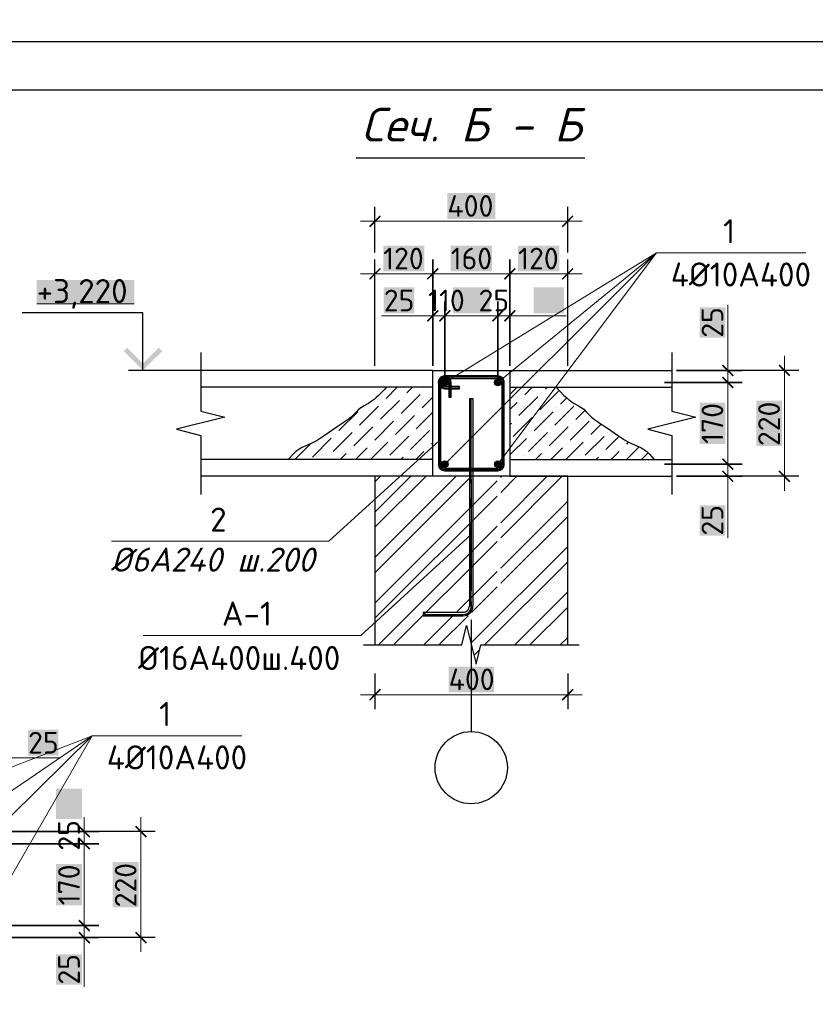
# Model space of a CAD drawing. Header units: millimetres. Extents: x 363306 to 7757304, y 1022887 to 1207196.
# Tile 612 of 656: x 2098708 to 2106967, y 1078681 to 1088906. Entities that reach past the tile are written whole.
import ezdxf

# ---------------------------------------------------------------- set-up
doc = ezdxf.new("R2010")
doc.units = ezdxf.units.MM
for name, color, linetype in [('0 @ 100', 7, 'Continuous'), ('PDF4_0', 7, 'Continuous'), ('PDF4_Text', 7, 'Continuous'), ('PDF4_Размерные линии', 7, 'Continuous')]:
    doc.layers.add(name, color=color, linetype=linetype)
for name, color, linetype, true_color in [('PDF4__Армирования', 7, 'Continuous', 0x0000dd), ('PDF4__ось', 7, 'Continuous', 0x989898), ('PDF4_Layer7', 7, 'Continuous', 0x947000)]:
    doc.layers.add(name, color=color, linetype=linetype, true_color=true_color)
doc.styles.add('PDF ISOCPEUR', font='isocpeur.TTF')
doc.styles.add('PDF ISOCPEUR Italic', font='isocpeui.ttf')
doc.styles.add('ГОСТ 2.304', font='isocpeui.ttf')

msp = doc.modelspace()

# ---------------------------------------------------------------- linework, layer by layer
at = {"color": 5}
msp.add_lwpolyline([(2084083.273, 1088678.072), (2126083.273, 1088678.072), (2126083.273, 1058978.072), (2084083.273, 1058978.072)], close=True, dxfattribs=at)
at = {"color": 5, "lineweight": 30}
msp.add_lwpolyline([(2086083.273, 1088178.072), (2125583.273, 1088178.072), (2125583.273, 1059478.072), (2086083.273, 1059478.072)], close=True, dxfattribs=at)
at = {"layer": 'PDF4_0', "lineweight": 25, "elevation": 0}
for points in [[(2102395.812, 1086488.395), (2102395.812, 1086962.536)], [(2104397.057, 1086488.395), (2104397.057, 1086962.536)], [(2102395.812, 1085310.74), (2102395.812, 1086416.042)], [(2102996.186, 1085980.387), (2102996.186, 1085310.74), (2102996.186, 1086416.042), (2102996.186, 1085310.74)], [(2103796.683, 1085310.74), (2103796.683, 1086416.042), (2103796.683, 1085310.74), (2103796.683, 1085980.387)], [(2104397.057, 1085310.74), (2104397.057, 1086416.042)], [(2099988.161, 1085264.557), (2099988.161, 1085863.391), (2098733.535, 1085863.391)], [(2100588.535, 1085450.827), (2100588.535, 1085264.557), (2100588.535, 1084839.677), (2100837.92, 1084776.561), (2100337.609, 1084651.868), (2100588.535, 1084588.752), (2100588.535, 1084163.873), (2100588.535, 1083976.063)], [(2105479.268, 1085450.827), (2105479.268, 1085264.557), (2105479.268, 1084839.677), (2105728.654, 1084776.561), (2105228.343, 1084651.868), (2105479.268, 1084588.752), (2105479.268, 1084163.873), (2105479.268, 1083976.063)], [(2101235.09, 1085264.557), (2099837.298, 1085264.557)], [(2106797.011, 1085264.557), (2105525.451, 1085264.557), (2106208.953, 1085264.557)], [(2103396.434, 1084134.624), (2103396.434, 1082973.902)], [(2106797.011, 1084163.873), (2105525.451, 1084163.873), (2106208.953, 1084163.873)], [(2103396.434, 1082861.524), (2103396.434, 1082786.093)], [(2103396.434, 1082673.715), (2103396.434, 1081512.993)], [(2102275.738, 1082413.553), (2102395.812, 1082413.553), (2103296.372, 1082413.553), (2103347.173, 1082613.678), (2103445.696, 1082213.429), (2103496.497, 1082413.553), (2104397.057, 1082413.553), (2104517.131, 1082413.553)], [(2102395.812, 1082413.553), (2102395.812, 1082413.553)], [(2102395.812, 1082116.446), (2102395.812, 1081745.446)], [(2104397.057, 1082116.446), (2104397.057, 1081745.446)], [(2100116.092, 1080473.869), (2098572.055, 1080473.869), (2099529.573, 1080473.869)], [(2100116.092, 1079373.185), (2098572.055, 1079373.185), (2099529.573, 1079373.185)]]:
    msp.add_lwpolyline(points, dxfattribs=at)
at = {"layer": 'PDF4_0', "lineweight": 18, "elevation": 0}
for points in [[(2102246.489, 1086813.212), (2104546.38, 1086813.212)], [(2102246.489, 1086266.719), (2103147.049, 1086266.719)], [(2102846.862, 1086266.719), (2103946.007, 1086266.719)], [(2104546.38, 1086266.719), (2103645.82, 1086266.719)], [(2106059.629, 1085943.441), (2106059.629, 1085264.557)], [(2102463.547, 1085831.063), (2102996.186, 1085831.063)], [(2102846.862, 1085831.063), (2103271.742, 1085831.063)], [(2102971.555, 1085831.063), (2103821.314, 1085831.063)], [(2103521.127, 1085831.063), (2103946.007, 1085831.063)], [(2104381.662, 1085831.063), (2103796.683, 1085831.063)], [(2106059.629, 1084989.001), (2106059.629, 1085413.881)], [(2106647.687, 1084014.549), (2106647.687, 1085413.881)], [(2106059.629, 1084139.242), (2106059.629, 1085289.188)], [(2106059.629, 1084014.549), (2106059.629, 1084439.428)], [(2106059.629, 1083523.474), (2106059.629, 1084163.873)], [(2102246.489, 1081894.769), (2104546.38, 1081894.769)], [(2099133.943, 1081238.96), (2098447.362, 1081238.96)], [(2099378.71, 1080198.313), (2099378.71, 1080623.193)], [(2099966.768, 1079223.861), (2099966.768, 1080623.193)], [(2099378.71, 1079348.554), (2099378.71, 1080498.5)], [(2099378.71, 1079223.861), (2099378.71, 1079648.741)], [(2099378.71, 1078860.558), (2099378.71, 1079373.185)]]:
    msp.add_lwpolyline(points, dxfattribs=at)
at = {"layer": 'PDF4_0', "lineweight": 20, "elevation": 0}
for points in [[(2103120.878, 1084288.565), (2105317.629, 1086483.777), (2103671.99, 1084288.565)], [(2103671.99, 1085138.325), (2105317.629, 1086483.777), (2103120.878, 1085138.325)], [(2105317.629, 1086483.777), (2106870.903, 1086483.777)], [(2103066.999, 1084534.872), (2101918.592, 1083489.607), (2099660.265, 1083489.607)], [(2103396.434, 1083558.881), (2102248.028, 1082512.076), (2099989.701, 1082512.076)], [(2096572.35, 1079497.878), (2099461.839, 1081469.873), (2098321.129, 1079497.878)], [(2098321.129, 1080347.637), (2099461.839, 1081469.873), (2096572.35, 1080347.637)], [(2099461.839, 1081469.873), (2101015.112, 1081469.873)]]:
    msp.add_lwpolyline(points, dxfattribs=at)
at = {"layer": 'PDF4_0', "color": 7, "lineweight": 0, "true_color": 0xffffff, "elevation": 0}
msp.add_lwpolyline([(2098884.398, 1085954.217), (2099897.336, 1085954.217)], dxfattribs=at)
at = {"layer": 'PDF4_0', "lineweight": 25, "elevation": 0}
for points in [[(2103120.878, 1085980.387), (2103120.878, 1085186.047)], [(2103671.99, 1085980.387), (2103671.99, 1085186.047)], [(2106208.953, 1085138.325), (2105400.758, 1085138.325)], [(2106208.953, 1084288.565), (2105400.758, 1084288.565)], [(2099529.573, 1080347.637), (2098447.362, 1080347.637)], [(2099529.573, 1079497.878), (2098447.362, 1079497.878)]]:
    msp.add_lwpolyline(points, close=True, dxfattribs=at)
at = {"layer": 'PDF4_0', "lineweight": 30, "elevation": 0}
msp.add_lwpolyline([(2102996.186, 1085264.557), (2103796.683, 1085264.557), (2103796.683, 1084163.873), (2102996.186, 1084163.873)], close=True, dxfattribs=at)
at = {"layer": 'PDF4_0', "color": 1, "lineweight": 20, "elevation": 0}
for points in [[(2103087.011, 1085136.785), (2103123.957, 1085173.731)], [(2103088.551, 1085149.101), (2103111.642, 1085172.192)], [(2103088.551, 1085127.549), (2103133.194, 1085170.652)], [(2103093.169, 1085119.852), (2103140.891, 1085167.574)], [(2103097.787, 1085113.694), (2103147.049, 1085162.955)], [(2103103.945, 1085109.076), (2103151.667, 1085156.798)], [(2103111.642, 1085105.997), (2103154.746, 1085149.101)], [(2103120.878, 1085104.457), (2103156.285, 1085138.325)], [(2103636.584, 1085141.403), (2103668.912, 1085173.731)], [(2103638.123, 1085130.628), (2103679.688, 1085172.192)], [(2103641.202, 1085122.93), (2103687.385, 1085169.113)], [(2103642.741, 1085158.337), (2103653.517, 1085167.574)], [(2103645.82, 1085116.773), (2103693.542, 1085164.495)], [(2103651.978, 1085110.615), (2103699.7, 1085159.876)], [(2103658.136, 1085107.536), (2103702.779, 1085152.179)], [(2103667.372, 1085104.457), (2103705.858, 1085142.943)], [(2103678.148, 1085105.997), (2103704.318, 1085132.167)], [(2103136.273, 1085107.536), (2103153.206, 1085124.47)], [(2103087.011, 1084287.026), (2103123.957, 1084322.433)], [(2103088.551, 1084299.341), (2103111.642, 1084322.433)], [(2103088.551, 1084277.79), (2103133.194, 1084320.893)], [(2103093.169, 1084270.092), (2103140.891, 1084317.814)], [(2103097.787, 1084263.935), (2103147.049, 1084313.196)], [(2103636.584, 1084287.026), (2103673.53, 1084322.433)], [(2103638.123, 1084299.341), (2103661.214, 1084322.433)], [(2103639.663, 1084277.79), (2103682.766, 1084320.893)], [(2103642.741, 1084270.092), (2103690.463, 1084317.814)], [(2103647.36, 1084263.935), (2103696.621, 1084313.196)], [(2103103.945, 1084259.316), (2103151.667, 1084305.499)], [(2103111.642, 1084256.238), (2103154.746, 1084297.802)], [(2103120.878, 1084254.698), (2103156.285, 1084288.565)], [(2103136.273, 1084257.777), (2103153.206, 1084274.711)], [(2103653.517, 1084259.316), (2103701.239, 1084305.499)], [(2103661.214, 1084256.238), (2103704.318, 1084297.802)], [(2103671.99, 1084254.698), (2103705.858, 1084288.565)], [(2103685.845, 1084257.777), (2103702.779, 1084274.711)]]:
    msp.add_lwpolyline(points, dxfattribs=at)
at = {"layer": 'PDF4_0', "color": 8, "lineweight": 25, "true_color": 0x767676, "elevation": 0}
for points in [[(2102515.887, 1085089.063), (2102498.953, 1085069.051), (2102478.941, 1085049.038), (2102434.298, 1085004.395), (2102409.667, 1084982.843), (2102388.115, 1084962.831), (2102366.563, 1084947.437), (2102348.09, 1084933.582), (2102329.617, 1084921.267), (2102314.223, 1084912.03), (2102283.435, 1084896.636), (2102255.725, 1084879.702), (2102229.555, 1084859.69), (2102203.385, 1084833.52), (2102175.675, 1084805.81), (2102147.966, 1084778.101), (2102118.717, 1084753.47), (2102087.928, 1084731.918), (2102057.14, 1084711.906), (2101992.485, 1084671.881), (2101869.331, 1084585.673), (2101807.754, 1084544.109), (2101775.426, 1084524.097), (2101741.559, 1084508.702), (2101670.746, 1084477.914), (2101636.879, 1084462.52), (2101604.551, 1084444.047), (2101575.302, 1084420.955), (2101547.592, 1084394.785), (2101496.792, 1084339.366)], [(2102511.269, 1084972.067), (2102628.264, 1085089.063)], [(2102728.327, 1085030.565), (2102785.285, 1085089.063)], [(2102903.82, 1085050.578), (2102903.82, 1085050.578)], [(2103796.683, 1085013.632), (2103872.115, 1085089.063)], [(2103950.625, 1085010.553), (2104029.136, 1085089.063)], [(2104107.646, 1084853.532), (2104303.152, 1085049.038)], [(2104126.119, 1085030.565), (2104126.119, 1085030.565)], [(2104166.144, 1085069.051), (2104186.156, 1085089.063)], [(2104276.982, 1085089.063), (2104293.916, 1085069.051), (2104313.928, 1085049.038), (2104358.571, 1085004.395), (2104383.202, 1084982.843), (2104404.754, 1084962.831), (2104426.306, 1084947.437), (2104444.779, 1084933.582), (2104463.252, 1084921.267), (2104478.646, 1084912.03), (2104509.434, 1084896.636), (2104537.144, 1084879.702), (2104563.314, 1084859.69), (2104589.484, 1084833.52), (2104617.194, 1084805.81), (2104644.903, 1084778.101), (2104674.152, 1084753.47), (2104704.94, 1084731.918), (2104735.729, 1084711.906), (2104800.384, 1084671.881), (2104923.538, 1084585.673), (2104985.115, 1084544.109), (2105017.442, 1084524.097), (2105051.31, 1084508.702), (2105122.123, 1084477.914), (2105155.99, 1084462.52), (2105188.318, 1084444.047), (2105217.567, 1084420.955), (2105245.276, 1084394.785), (2105296.077, 1084339.366)], [(2102452.771, 1084756.549), (2102649.816, 1084952.055)], [(2102472.783, 1084932.043), (2102472.783, 1084932.043)], [(2102668.289, 1084815.047), (2102865.335, 1085012.092)], [(2102688.302, 1084992.08), (2102688.302, 1084992.08)], [(2102885.347, 1084873.545), (2102996.186, 1084985.922)], [(2103796.683, 1084856.611), (2103872.115, 1084932.043)], [(2103890.588, 1084795.034), (2104087.633, 1084990.54)], [(2103910.6, 1084970.528), (2103910.6, 1084970.528)], [(2104323.165, 1084912.03), (2104389.36, 1084978.225)], [(2102020.194, 1084638.014), (2102217.24, 1084835.059)], [(2102237.252, 1084696.511), (2102432.758, 1084893.557)], [(2102255.725, 1084873.545), (2102255.725, 1084873.545)], [(2102825.31, 1084658.026), (2102996.186, 1084828.901)], [(2102845.323, 1084835.059), (2102845.323, 1084835.059)], [(2104047.609, 1084636.474), (2104244.654, 1084833.52)], [(2104264.667, 1084696.511), (2104460.173, 1084892.018)], [(2104284.679, 1084873.545), (2104284.679, 1084873.545)], [(2104480.185, 1084755.009), (2104574.09, 1084848.914)], [(2102394.273, 1084539.491), (2102589.779, 1084736.536)], [(2102609.791, 1084599.528), (2102806.837, 1084795.034)], [(2102629.804, 1084775.022), (2102629.804, 1084775.022)], [(2103832.09, 1084577.976), (2104029.136, 1084775.022)], [(2103852.102, 1084755.009), (2103852.102, 1084755.009)], [(2104067.621, 1084813.507), (2104067.621, 1084813.507)], [(2104421.687, 1084539.491), (2104618.733, 1084734.997)], [(2101961.696, 1084422.495), (2102158.742, 1084618.001)], [(2102177.215, 1084480.993), (2102374.26, 1084678.038)], [(2102197.227, 1084658.026), (2102197.227, 1084658.026)], [(2102412.746, 1084716.524), (2102412.746, 1084716.524)], [(2102766.812, 1084440.968), (2102963.858, 1084638.014)], [(2102786.825, 1084618.001), (2102786.825, 1084618.001)], [(2103796.683, 1084699.59), (2103812.078, 1084716.524)], [(2103989.111, 1084420.955), (2104186.156, 1084618.001)], [(2104206.169, 1084479.453), (2104401.675, 1084676.499)], [(2104224.642, 1084656.487), (2104224.642, 1084656.487)], [(2104441.7, 1084716.524), (2104441.7, 1084716.524)], [(2104637.206, 1084597.989), (2104744.965, 1084705.748)], [(2104814.239, 1084618.001), (2104814.239, 1084618.001)], [(2101746.177, 1084362.458), (2101941.684, 1084559.503)], [(2101981.709, 1084599.528), (2101981.709, 1084599.528)], [(2102349.63, 1084339.366), (2102531.281, 1084519.478)], [(2102551.294, 1084382.47), (2102746.8, 1084579.516)], [(2102571.306, 1084559.503), (2102571.306, 1084559.503)], [(2102983.87, 1084501.005), (2102996.186, 1084513.321)], [(2103796.683, 1084385.549), (2103969.098, 1084557.964)], [(2104009.123, 1084597.989), (2104009.123, 1084597.989)], [(2104378.584, 1084339.366), (2104558.696, 1084519.478)], [(2104578.708, 1084382.47), (2104775.754, 1084577.976)], [(2104598.721, 1084557.964), (2104598.721, 1084557.964)], [(2104794.227, 1084440.968), (2104932.774, 1084579.516)], [(2105011.285, 1084499.466), (2105029.758, 1084517.939)], [(2101564.526, 1084339.366), (2101726.165, 1084501.005)], [(2102138.729, 1084440.968), (2102138.729, 1084440.968)], [(2102192.609, 1084339.366), (2102315.762, 1084460.98)], [(2102354.248, 1084501.005), (2102354.248, 1084501.005)], [(2102822.231, 1084339.366), (2102903.82, 1084422.495)], [(2102943.845, 1084460.98), (2102943.845, 1084460.98)], [(2104166.144, 1084440.968), (2104166.144, 1084440.968)], [(2104221.563, 1084339.366), (2104343.177, 1084460.98)], [(2104381.662, 1084499.466), (2104381.662, 1084499.466)], [(2104849.646, 1084339.366), (2104932.774, 1084420.955)], [(2104971.26, 1084460.98), (2104971.26, 1084460.98)], [(2105006.667, 1084339.366), (2105139.057, 1084470.217)], [(2101878.568, 1084339.366), (2101883.186, 1084343.985)], [(2101921.671, 1084382.47), (2101921.671, 1084382.47)], [(2102035.588, 1084339.366), (2102098.704, 1084402.482)], [(2102511.269, 1084343.985), (2102511.269, 1084343.985)], [(2102663.671, 1084339.366), (2102688.302, 1084362.458)], [(2102728.327, 1084402.482), (2102728.327, 1084402.482)], [(2102979.252, 1084339.366), (2102996.186, 1084356.3)], [(2103907.521, 1084339.366), (2103910.6, 1084342.445)], [(2103950.625, 1084382.47), (2103950.625, 1084382.47)], [(2104064.542, 1084339.366), (2104126.119, 1084400.943)], [(2104538.683, 1084342.445), (2104538.683, 1084342.445)], [(2104692.625, 1084339.366), (2104715.716, 1084362.458)], [(2104755.741, 1084400.943), (2104755.741, 1084400.943)], [(2105168.305, 1084342.445), (2105232.961, 1084407.101)], [(2102395.812, 1083791.333), (2102769.891, 1084163.873)], [(2102395.812, 1083320.271), (2103240.953, 1084163.873)], [(2102395.812, 1084105.375), (2102454.31, 1084163.873)], [(2102395.812, 1083634.312), (2102926.912, 1084163.873)], [(2102395.812, 1083163.25), (2103397.974, 1084163.873)], [(2102395.812, 1082847.669), (2103664.293, 1084116.151)], [(2103701.239, 1084153.097), (2103712.015, 1084163.873)], [(2103701.239, 1083682.034), (2104183.077, 1084163.873)], [(2103701.239, 1083996.076), (2103869.036, 1084163.873)], [(2103701.239, 1083525.014), (2104340.098, 1084163.873)], [(2102395.812, 1082690.649), (2103664.293, 1083959.13)], [(2103701.239, 1083210.972), (2104397.057, 1083905.25)], [(2103701.239, 1083053.952), (2104397.057, 1083748.229)], [(2102432.758, 1082413.553), (2103664.293, 1083645.088)], [(2102589.779, 1082413.553), (2103664.293, 1083488.068)], [(2103391.816, 1082430.487), (2104397.057, 1083434.188)], [(2103533.443, 1082413.553), (2104397.057, 1083277.167)], [(2103240.953, 1082750.686), (2103664.293, 1083174.026)], [(2103397.974, 1082750.686), (2103664.293, 1083017.006)], [(2103847.484, 1082413.553), (2104397.057, 1082963.126)], [(2104004.505, 1082413.553), (2104397.057, 1082804.566)], [(2102903.82, 1082413.553), (2103205.547, 1082713.74)], [(2103060.841, 1082413.553), (2103362.567, 1082713.74)], [(2104318.546, 1082413.553), (2104397.057, 1082490.524)], [(2103424.144, 1082304.255), (2103484.181, 1082364.292)]]:
    msp.add_lwpolyline(points, dxfattribs=at)
at = {"layer": 'PDF4_0', "lineweight": 30, "elevation": 0}
msp.add_lwpolyline([(2104397.057, 1082413.553), (2104397.057, 1084163.873), (2102395.812, 1084163.873), (2102395.812, 1082413.553)], dxfattribs=at)
at = {"layer": 'PDF4_0', "lineweight": 25}
msp.add_circle((2103395.665, 1081138.145, 0), 374.848, dxfattribs=at)
at = {"layer": 'PDF4_0', "color": 7, "true_color": 0xffffff, "transparency": 33554559}
for points in [[(2103148.588, 1087107.241, 0), (2103148.588, 1086837.843, 0), (2103644.281, 1087107.241, 0)], [(2103148.588, 1086837.843, 0), (2103644.281, 1087107.241, 0), (2103644.281, 1086837.843, 0)], [(2102482.02, 1086560.748, 0), (2102482.02, 1086291.349, 0), (2102909.978, 1086560.748, 0)], [(2102482.02, 1086291.349, 0), (2102909.978, 1086560.748, 0), (2102909.978, 1086291.349, 0)], [(2103182.455, 1086560.748, 0), (2103182.455, 1086291.349, 0), (2103610.414, 1086560.748, 0)], [(2103182.455, 1086291.349, 0), (2103610.414, 1086560.748, 0), (2103610.414, 1086291.349, 0)], [(2103882.891, 1086560.748, 0), (2103882.891, 1086291.349, 0), (2104310.849, 1086560.748, 0)], [(2103882.891, 1086291.349, 0), (2104310.849, 1086560.748, 0), (2104310.849, 1086291.349, 0)], [(2098884.398, 1086203.602, 0), (2099897.336, 1086203.602, 0), (2098884.398, 1085954.217, 0)], [(2099897.336, 1086203.602, 0), (2098884.398, 1085954.217, 0), (2099897.336, 1085954.217, 0)], [(2102488.177, 1086125.092, 0), (2102488.177, 1085855.694, 0), (2102803.758, 1086125.092, 0)], [(2102488.177, 1085855.694, 0), (2102803.758, 1086125.092, 0), (2102803.758, 1085855.694, 0)], [(2103205.547, 1086125.092, 0), (2103205.547, 1085855.694, 0), (2103587.322, 1086125.092, 0)], [(2103205.547, 1085855.694, 0), (2103587.322, 1086125.092, 0), (2103587.322, 1085855.694, 0)], [(2104042.99, 1086125.092, 0), (2104042.99, 1085855.694, 0), (2104357.032, 1086125.092, 0)], [(2104042.99, 1085855.694, 0), (2104357.032, 1086125.092, 0), (2104357.032, 1085855.694, 0)], [(2105765.6, 1085603.229, 0), (2106034.998, 1085603.229, 0), (2105765.6, 1085918.81, 0)], [(2106034.998, 1085603.229, 0), (2105765.6, 1085918.81, 0), (2106034.998, 1085918.81, 0)], [(2105765.6, 1084501.005, 0), (2106034.998, 1084501.005, 0), (2105765.6, 1084927.424, 0)], [(2106034.998, 1084501.005, 0), (2105765.6, 1084927.424, 0), (2106034.998, 1084927.424, 0)], [(2106353.658, 1084477.914, 0), (2106623.056, 1084477.914, 0), (2106353.658, 1084950.516, 0)], [(2106623.056, 1084477.914, 0), (2106353.658, 1084950.516, 0), (2106623.056, 1084950.516, 0)], [(2105765.6, 1083548.105, 0), (2106034.998, 1083548.105, 0), (2105765.6, 1083862.146, 0)], [(2106034.998, 1083548.105, 0), (2105765.6, 1083862.146, 0), (2106034.998, 1083862.146, 0)], [(2103160.903, 1082188.798, 0), (2103160.903, 1081919.4, 0), (2103631.966, 1082188.798, 0)], [(2103160.903, 1081919.4, 0), (2103631.966, 1082188.798, 0), (2103631.966, 1081919.4, 0)], [(2098795.27, 1081532.989, 0), (2098795.27, 1081263.591, 0), (2099109.312, 1081532.989, 0)], [(2098795.27, 1081263.591, 0), (2099109.312, 1081532.989, 0), (2099109.312, 1081263.591, 0)], [(2099084.681, 1080604.72, 0), (2099354.079, 1080604.72, 0), (2099084.681, 1080918.761, 0)], [(2099354.079, 1080604.72, 0), (2099084.681, 1080918.761, 0), (2099354.079, 1080918.761, 0)], [(2099084.681, 1079708.778, 0), (2099354.079, 1079708.778, 0), (2099084.681, 1080136.737, 0)], [(2099354.079, 1079708.778, 0), (2099084.681, 1080136.737, 0), (2099354.079, 1080136.737, 0)], [(2099672.739, 1079687.226, 0), (2099942.137, 1079687.226, 0), (2099672.739, 1080159.828, 0)], [(2099942.137, 1079687.226, 0), (2099672.739, 1080159.828, 0), (2099942.137, 1080159.828, 0)], [(2099084.681, 1078885.189, 0), (2099354.079, 1078885.189, 0), (2099084.681, 1079199.231, 0)], [(2099354.079, 1078885.189, 0), (2099084.681, 1079199.231, 0), (2099354.079, 1079199.231, 0)]]:
    msp.add_solid(points, dxfattribs=at)
at = {"layer": 'PDF4_0', "transparency": 33554559}
for points in [[(2102446.613, 1086874.789, 0), (2102346.551, 1086750.096, 0), (2102334.235, 1086762.411, 0)], [(2102458.928, 1086864.013, 0), (2102446.613, 1086874.789, 0), (2102346.551, 1086750.096, 0)], [(2104333.94, 1086762.411, 0), (2104346.256, 1086750.096, 0), (2104446.318, 1086874.789, 0)], [(2104346.256, 1086750.096, 0), (2104446.318, 1086874.789, 0), (2104458.633, 1086864.013, 0)], [(2102446.613, 1086328.295, 0), (2102346.551, 1086205.142, 0), (2102334.235, 1086215.918, 0)], [(2102458.928, 1086317.519, 0), (2102446.613, 1086328.295, 0), (2102346.551, 1086205.142, 0)], [(2102934.609, 1086215.918, 0), (2102945.385, 1086205.142, 0), (2103046.986, 1086328.295, 0)], [(2103046.986, 1086328.295, 0), (2102945.385, 1086205.142, 0), (2102934.609, 1086215.918, 0)], [(2102945.385, 1086205.142, 0), (2103046.986, 1086328.295, 0), (2103059.302, 1086317.519, 0)], [(2103059.302, 1086317.519, 0), (2103046.986, 1086328.295, 0), (2102945.385, 1086205.142, 0)], [(2103733.567, 1086215.918, 0), (2103745.883, 1086205.142, 0), (2103847.484, 1086328.295, 0)], [(2103847.484, 1086328.295, 0), (2103745.883, 1086205.142, 0), (2103733.567, 1086215.918, 0)], [(2103745.883, 1086205.142, 0), (2103847.484, 1086328.295, 0), (2103858.26, 1086317.519, 0)], [(2103858.26, 1086317.519, 0), (2103847.484, 1086328.295, 0), (2103745.883, 1086205.142, 0)], [(2104333.94, 1086215.918, 0), (2104346.256, 1086205.142, 0), (2104446.318, 1086328.295, 0)], [(2104346.256, 1086205.142, 0), (2104446.318, 1086328.295, 0), (2104458.633, 1086317.519, 0)], [(2103046.986, 1085892.64, 0), (2102945.385, 1085767.947, 0), (2102934.609, 1085780.262, 0)], [(2103059.302, 1085880.324, 0), (2103046.986, 1085892.64, 0), (2102945.385, 1085767.947, 0)], [(2103059.302, 1085780.262, 0), (2103071.617, 1085767.947, 0), (2103171.679, 1085892.64, 0)], [(2103171.679, 1085892.64, 0), (2103071.617, 1085767.947, 0), (2103059.302, 1085780.262, 0)], [(2103071.617, 1085767.947, 0), (2103171.679, 1085892.64, 0), (2103183.995, 1085880.324, 0)], [(2103183.995, 1085880.324, 0), (2103171.679, 1085892.64, 0), (2103071.617, 1085767.947, 0)], [(2103608.874, 1085780.262, 0), (2103621.19, 1085767.947, 0), (2103721.252, 1085892.64, 0)], [(2103721.252, 1085892.64, 0), (2103621.19, 1085767.947, 0), (2103608.874, 1085780.262, 0)], [(2103621.19, 1085767.947, 0), (2103721.252, 1085892.64, 0), (2103733.567, 1085880.324, 0)], [(2103733.567, 1085880.324, 0), (2103721.252, 1085892.64, 0), (2103621.19, 1085767.947, 0)], [(2103733.567, 1085780.262, 0), (2103745.883, 1085767.947, 0), (2103847.484, 1085892.64, 0)], [(2103745.883, 1085767.947, 0), (2103847.484, 1085892.64, 0), (2103858.26, 1085880.324, 0)], [(2099788.037, 1085464.681, 0), (2099988.161, 1085335.37, 0), (2099823.443, 1085500.088, 0)], [(2099988.161, 1085264.557, 0), (2099788.037, 1085464.681, 0), (2099988.161, 1085335.37, 0)], [(2100188.286, 1085464.681, 0), (2099988.161, 1085335.37, 0), (2100152.879, 1085500.088, 0)], [(2099988.161, 1085264.557, 0), (2100188.286, 1085464.681, 0), (2099988.161, 1085335.37, 0)], [(2106121.206, 1085213.756, 0), (2105996.513, 1085313.818, 0), (2106008.828, 1085326.134, 0)], [(2106108.89, 1085201.441, 0), (2106121.206, 1085213.756, 0), (2105996.513, 1085313.818, 0)], [(2106709.264, 1085213.756, 0), (2106584.571, 1085313.818, 0), (2106596.886, 1085326.134, 0)], [(2106696.948, 1085201.441, 0), (2106709.264, 1085213.756, 0), (2106584.571, 1085313.818, 0)], [(2106121.206, 1085089.063, 0), (2105996.513, 1085189.125, 0), (2106008.828, 1085201.441, 0)], [(2106008.828, 1085201.441, 0), (2105996.513, 1085189.125, 0), (2106121.206, 1085089.063, 0)], [(2106108.89, 1085076.748, 0), (2106121.206, 1085089.063, 0), (2105996.513, 1085189.125, 0)], [(2105996.513, 1085189.125, 0), (2106121.206, 1085089.063, 0), (2106108.89, 1085076.748, 0)], [(2106121.206, 1084239.304, 0), (2105996.513, 1084339.366, 0), (2106008.828, 1084351.682, 0)], [(2106008.828, 1084351.682, 0), (2105996.513, 1084339.366, 0), (2106121.206, 1084239.304, 0)], [(2106108.89, 1084226.989, 0), (2106121.206, 1084239.304, 0), (2105996.513, 1084339.366, 0)], [(2105996.513, 1084339.366, 0), (2106121.206, 1084239.304, 0), (2106108.89, 1084226.989, 0)], [(2106008.828, 1084225.449, 0), (2105996.513, 1084214.673, 0), (2106121.206, 1084113.072, 0)], [(2105996.513, 1084214.673, 0), (2106121.206, 1084113.072, 0), (2106108.89, 1084102.296, 0)], [(2106596.886, 1084225.449, 0), (2106584.571, 1084214.673, 0), (2106709.264, 1084113.072, 0)], [(2106584.571, 1084214.673, 0), (2106709.264, 1084113.072, 0), (2106696.948, 1084102.296, 0)], [(2102446.613, 1081957.885, 0), (2102346.551, 1081833.192, 0), (2102334.235, 1081843.968, 0)], [(2102458.928, 1081945.57, 0), (2102446.613, 1081957.885, 0), (2102346.551, 1081833.192, 0)], [(2104333.94, 1081843.968, 0), (2104346.256, 1081833.192, 0), (2104446.318, 1081957.885, 0)], [(2104346.256, 1081833.192, 0), (2104446.318, 1081957.885, 0), (2104458.633, 1081945.57, 0)], [(2099440.287, 1080423.069, 0), (2099317.133, 1080523.131, 0), (2099327.909, 1080535.446, 0)], [(2100028.345, 1080423.069, 0), (2099905.191, 1080523.131, 0), (2099915.967, 1080535.446, 0)], [(2099429.511, 1080410.753, 0), (2099440.287, 1080423.069, 0), (2099317.133, 1080523.131, 0)], [(2100017.569, 1080410.753, 0), (2100028.345, 1080423.069, 0), (2099905.191, 1080523.131, 0)], [(2099440.287, 1080298.376, 0), (2099317.133, 1080398.438, 0), (2099327.909, 1080410.753, 0)], [(2099327.909, 1080410.753, 0), (2099317.133, 1080398.438, 0), (2099440.287, 1080298.376, 0)], [(2099429.511, 1080286.06, 0), (2099440.287, 1080298.376, 0), (2099317.133, 1080398.438, 0)], [(2099317.133, 1080398.438, 0), (2099440.287, 1080298.376, 0), (2099429.511, 1080286.06, 0)], [(2099440.287, 1079448.616, 0), (2099317.133, 1079548.679, 0), (2099327.909, 1079560.994, 0)], [(2099327.909, 1079560.994, 0), (2099317.133, 1079548.679, 0), (2099440.287, 1079448.616, 0)], [(2099429.511, 1079436.301, 0), (2099440.287, 1079448.616, 0), (2099317.133, 1079548.679, 0)], [(2099317.133, 1079548.679, 0), (2099440.287, 1079448.616, 0), (2099429.511, 1079436.301, 0)], [(2099327.909, 1079434.762, 0), (2099317.133, 1079423.986, 0), (2099440.287, 1079322.384, 0)], [(2099317.133, 1079423.986, 0), (2099440.287, 1079322.384, 0), (2099429.511, 1079311.608, 0)], [(2099915.967, 1079434.762, 0), (2099905.191, 1079423.986, 0), (2100028.345, 1079322.384, 0)], [(2099905.191, 1079423.986, 0), (2100028.345, 1079322.384, 0), (2100017.569, 1079311.608, 0)]]:
    msp.add_solid(points, dxfattribs=at)
at = {"layer": 'PDF4__Армирования', "lineweight": 30, "elevation": 0}
for points in [[(2103054.683, 1085138.325), (2103054.683, 1084288.565)], [(2103079.314, 1084288.565), (2103079.314, 1085138.325)], [(2103671.99, 1085206.059), (2103120.878, 1085206.059)], [(2103120.878, 1085192.204), (2103120.878, 1085192.204)], [(2103120.878, 1085181.428), (2103671.99, 1085181.428)], [(2103163.982, 1085138.325), (2103163.982, 1084985.922), (2103188.613, 1084985.922), (2103188.613, 1085138.325)], [(2103713.555, 1085138.325), (2103713.555, 1084288.565)], [(2103738.185, 1084288.565), (2103738.185, 1085138.325)], [(2103120.878, 1085072.13), (2103274.82, 1085072.13), (2103274.82, 1085096.76), (2103120.878, 1085096.76)], [(2103414.907, 1082815.342), (2103414.907, 1084967.449), (2103377.961, 1084967.449), (2103377.961, 1082815.342)], [(2103671.99, 1084245.462), (2103120.878, 1084245.462)], [(2103120.878, 1084222.37), (2103671.99, 1084222.37)], [(2103313.306, 1082750.686), (2102896.123, 1082750.686), (2102896.123, 1082713.74), (2103313.306, 1082713.74)]]:
    msp.add_lwpolyline(points, dxfattribs=at)
at = {"layer": 'PDF4__Армирования', "color": 1, "lineweight": 30}
for centre in [(2103120.109, 1085139.094, 0), (2103671.22, 1085139.094, 0), (2103120.109, 1084289.335, 0), (2103671.22, 1084289.335, 0)]:
    msp.add_circle(centre, 34.637, dxfattribs=at)
at = {"layer": 'PDF4__Армирования', "lineweight": 30}
for centre, radius, start, end in [((2103120.109, 1085139.094, 0), 66.965, 359.9999943, 180.0000057), ((2103120.109, 1085139.094, 0), 66.965, 89.9999943, 270.0000057), ((2103120.108, 1085139.094, 0), 42.335, 0.0008819, 179.9991181), ((2103120.109, 1085139.094, 0), 42.334, 90.0000017, 269.9999983), ((2103671.221, 1085139.094, 0), 66.965, 359.9999943, 90.0000057), ((2103671.221, 1085139.094, 0), 42.334, 0.0000017, 89.9999983), ((2103120.109, 1084289.335, 0), 66.965, 179.9999943, 270.0000057), ((2103120.109, 1084289.335, 0), 42.334, 180.0000017, 269.9999983), ((2103671.221, 1084289.335, 0), 42.334, 270.0000017, 359.9999983), ((2103671.221, 1084289.335, 0), 66.965, 269.9999943, 0.0000057), ((2103312.536, 1082816.111, 0), 63.886, 269.9999949, 0.0000051), ((2103312.536, 1082816.111, 0), 100.832, 270.0000013, 359.9999987)]:
    msp.add_arc(centre, radius, start, end, dxfattribs=at)
at = {"layer": 'PDF4__ось', "lineweight": 25, "elevation": 0}
for points in [[(2103176.298, 1084985.922), (2103176.298, 1085138.325), (2103176.298, 1085149.101), (2103173.219, 1085158.337), (2103168.6, 1085167.574), (2103162.443, 1085176.81), (2103154.746, 1085182.968), (2103145.509, 1085187.586), (2103136.273, 1085192.204), (2103127.036, 1085193.744), (2103116.26, 1085193.744), (2103107.024, 1085192.204), (2103096.248, 1085187.586), (2103088.551, 1085182.968), (2103080.854, 1085176.81), (2103074.696, 1085167.574), (2103070.078, 1085158.337), (2103066.999, 1085149.101), (2103066.999, 1085138.325), (2103066.999, 1084288.565), (2103066.999, 1084279.329), (2103070.078, 1084270.092), (2103073.156, 1084260.856), (2103079.314, 1084253.159), (2103085.472, 1084247.001), (2103093.169, 1084240.843), (2103102.405, 1084237.765), (2103111.642, 1084234.686), (2103120.878, 1084233.146), (2103671.99, 1084233.146), (2103681.227, 1084234.686), (2103690.463, 1084237.765), (2103699.7, 1084240.843), (2103707.397, 1084247.001), (2103713.555, 1084253.159), (2103719.712, 1084260.856), (2103722.791, 1084270.092), (2103725.87, 1084279.329), (2103725.87, 1084288.565), (2103725.87, 1085138.325), (2103725.87, 1085149.101), (2103722.791, 1085158.337), (2103719.712, 1085166.034), (2103713.555, 1085173.731), (2103707.397, 1085181.428), (2103699.7, 1085186.047), (2103690.463, 1085190.665), (2103681.227, 1085193.744), (2103671.99, 1085193.744), (2103120.878, 1085193.744), (2103111.642, 1085193.744), (2103100.866, 1085190.665), (2103093.169, 1085186.047), (2103083.932, 1085179.889), (2103077.775, 1085172.192), (2103071.617, 1085162.955), (2103068.538, 1085153.719), (2103066.999, 1085144.482), (2103066.999, 1085133.706), (2103068.538, 1085124.47), (2103071.617, 1085113.694), (2103077.775, 1085105.997), (2103083.932, 1085098.3), (2103093.169, 1085092.142), (2103100.866, 1085087.524), (2103111.642, 1085084.445), (2103120.878, 1085084.445), (2103274.82, 1085084.445)], [(2103396.434, 1084088.441), (2103396.434, 1084964.37)], [(2103396.434, 1083837.516), (2103396.434, 1083937.578)], [(2102896.123, 1082729.134), (2103313.306, 1082729.134), (2103328.7, 1082730.674), (2103342.555, 1082733.752), (2103354.87, 1082739.91), (2103367.185, 1082749.147), (2103376.422, 1082758.383), (2103385.659, 1082770.699), (2103391.816, 1082783.014), (2103394.895, 1082796.869), (2103396.434, 1082812.263), (2103396.434, 1083688.192)]]:
    msp.add_lwpolyline(points, dxfattribs=at)
at = {"layer": 'PDF4_Layer7', "color": 7, "lineweight": 25, "elevation": 0}
for points in [[(2102996.186, 1085264.557), (2100588.535, 1085264.557)], [(2103796.683, 1085264.557), (2105479.268, 1085264.557)], [(2102996.186, 1085089.063), (2100588.535, 1085089.063)], [(2103796.683, 1085089.063), (2105479.268, 1085089.063)], [(2102996.186, 1084339.366), (2100588.535, 1084339.366)], [(2103796.683, 1084339.366), (2105479.268, 1084339.366)], [(2102996.186, 1084163.873), (2100588.535, 1084163.873)], [(2103796.683, 1084163.873), (2105479.268, 1084163.873)]]:
    msp.add_lwpolyline(points, dxfattribs=at)
at = {"layer": 'PDF4_Layer7', "lineweight": 25, "elevation": 0}
msp.add_lwpolyline([(2102996.186, 1084163.873), (2102996.186, 1085264.557)], dxfattribs=at)
at = {"layer": 'PDF4_Размерные линии', "lineweight": 30, "elevation": 0}
msp.add_lwpolyline([(2102201.845, 1087470.544), (2104574.09, 1087470.544)], dxfattribs=at)

# ---------------------------------------------------------------- texts
at = {"layer": '0 @ 100', "color": 7, "insert": (761996.908, 1075986.433), "char_height": 318.940213, "width": 19697.5359, "attachment_point": 4, "style": 'ГОСТ 2.304'}
msp.add_mtext('\\pi5457.36288;{\\fISOCPEUR|b1|i1|c204|p34;Характеристика участка строительства:\\P\\pi0;\\P}Расчетная зимняя температура воздух 15 °С.\\PСкоростной напор ветра   - 38кг/м2.\\PВес снегового покрова    - 50кг/м2.\\PКлассификация зданий по функциональной пожарной опасности - Ф 4.1 \\PКоэффициент надежности по назначению - 0.95\\P\\P^IПроектом разработано подъёмник для мало мобильных граждан населения грузоподъемностью 250 кг. скоростью 0,25 см/с. Двери шахт подъёмника противопожарные с пределом огнестойкости El 30. Подъёмники оборудованы кабинами габаритами 1500х1500 мм, ширина дверей кабины обеспечивает проезд инвалидной коляски. Для экстренных случаев подъёмник оснащен дополнительным аккумулятором и механическим спуском для безопасного спуска пассажира в нулевую отметку. Так же в дверях подъёмника установлены замки датчики которые открываются с ключевыми картами, чтобы открыть двери подъёмника.\\P^IС внешней и внутренней стороны наружных стен предусмотрено обшивка из аквапанелей толщиной 12,5мм с утеплением из минераловатной ваты на кварцевой основе, А =0,040 Вт/мС, толщиной 100мм. (по теплотехническому расчету). Наружная отделка из органическое стекло.\\P^IПодрядчик обязан предоставить заказчику сертификаты соответствия и пожарной безопасности на фасадную систему и все применяемые в данной системе материалы и изделия.\\PКонструкции, изделия и материалы применены по действующим стандартам, ТУ, сертификатам. На путях эвакуации используются отделочные материалы, соответствующие требованиям п. 5.25 ШНК 2.01.02-04.\\PОтделка стен с внутренней стороны окраска водоэмульсионными красками светлых тонов. Во внутренней и наружной отделке использованы современные отделочные материалы используемые на территории Республики Узбекистан.\\P^IКрыша - скатная из металлических профилированных листов с полимерными покрытиями с обеих сторон толщ.0,55мм по металлическим конструкциям.\\P^IПо периметру наружных стен устраивается бетонная отмостка. Бетон кл.В 7,5 шириной 1000 мм, толщиной 50 мм по гравийному основанию толщиной 100 мм -150 мм.\\P^IВсе строительно-монтажные работы вести согласно указаний соответствующих строительных норм и проекта производства работ (П.П.Р.) на основании ШНК 3.01.01 - 03 и КМК 3.01.02 - 00.', dxfattribs=at)
at = {"layer": 'PDF4_Text', "attachment_point": 7}
for s, insert, char_height, style in [('Сеч. Б - Б', (2102254.947, 1087641.355, 0), 349.9993, 'PDF ISOCPEUR Italic'), ('400', (2103148.588, 1086859.395, 0), 224.999, 'PDF ISOCPEUR'), ('1', (2106010.368, 1086583.839, 0), 250, 'PDF ISOCPEUR'), ('120', (2102482.02, 1086312.901, 0), 224.999, 'PDF ISOCPEUR'), ('160', (2103182.455, 1086312.901, 0), 224.999, 'PDF ISOCPEUR'), ('120', (2103882.891, 1086312.901, 0), 224.999, 'PDF ISOCPEUR'), ('4Ø10А400', (2105466.953, 1086134.329, 0), 249.9996, 'PDF ISOCPEUR'), ('+3,220', (2098884.398, 1085904.24, 0), 249.9996, 'PDF ISOCPEUR'), ('25 110 25', (2102488.177, 1085877.246, 0), 224.999, 'PDF ISOCPEUR'), ('2', (2100685.518, 1083589.669, 0), 250, 'PDF ISOCPEUR'), ('Ø6А240 ш.200', (2099652.103, 1083173.127, 0), 249.99907, 'PDF ISOCPEUR Italic'), ('A-1', (2100807.132, 1082612.138, 0), 249.9996, 'PDF ISOCPEUR'), ('Ø16А400ш.400', (2099937.36, 1082151.852, 0), 249.99957, 'PDF ISOCPEUR'), ('400', (2103160.903, 1081942.491, 0), 224.999, 'PDF ISOCPEUR'), ('1', (2100156.117, 1081569.936, 0), 250, 'PDF ISOCPEUR'), ('25', (2098795.27, 1081285.143, 0), 224.999, 'PDF ISOCPEUR'), ('4Ø10А400', (2099612.702, 1081118.886, 0), 249.9996, 'PDF ISOCPEUR')]:
    msp.add_mtext(s, dxfattribs=dict(at, insert=insert, char_height=char_height, style=style))
at = {"layer": 'PDF4_Text', "char_height": 224.999, "attachment_point": 7, "rotation": 90, "style": 'PDF ISOCPEUR'}
for s, insert in [('25', (2106011.907, 1085603.229, 0)), ('170', (2106011.907, 1084501.005, 0)), ('220', (2106599.965, 1084477.914, 0)), ('25', (2106011.907, 1083548.105, 0)), ('170 25', (2099332.528, 1079708.778, 0)), ('220', (2099920.586, 1079687.226, 0)), ('25', (2099332.528, 1078885.189, 0))]:
    msp.add_mtext(s, dxfattribs=dict(at, insert=insert))

doc.saveas('drawing.dxf')
